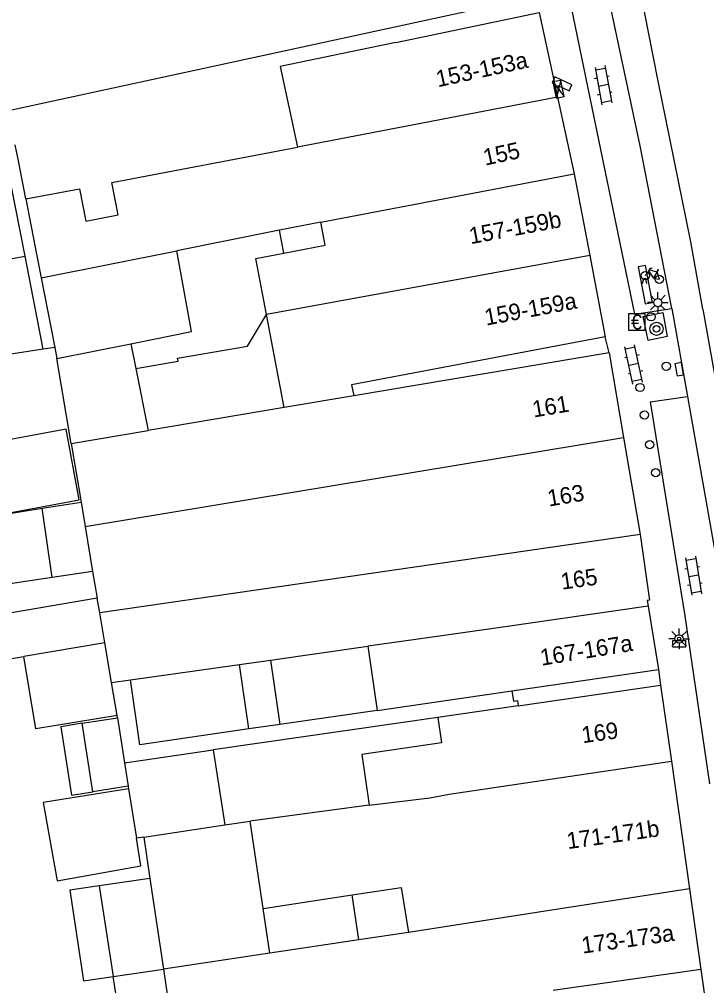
# Model space of a CAD drawing. Extents: x 132998 to 136004, y 396998 to 398512.
# Drawn here: x 134404.5 to 134446.1, y 397188.4 to 397246.9 of the extents above; entities that cross this region are included whole.
import ezdxf

# ---------------------------------------------------------------- set-up
doc = ezdxf.new("R2010")
doc.units = 0
for name, color, linetype in [('gg-afsc-erfafscheiding', 7, 'Continuous'), ('gg-afsc-hekwerk', 7, 'Continuous'), ('gg-anno-huisnummerreeks BGT', 7, 'Continuous'), ('gg-bbg-gedigitaliseerde bebouwing', 7, 'Continuous'), ('gg-bbg-gedigitaliseerde bebouwing onder overbouw', 7, 'Continuous'), ('gg-bbg-gedigitaliseerde bijgebouw', 7, 'Continuous'), ('gg-bbg-gedigitaliseerde overbouw', 7, 'Continuous'), ('gg-bbg-hoofdgebouw', 7, 'Continuous'), ('gg-bbg-luifel en loopbrug', 7, 'Continuous'), ('gg-bbg-pand overbouw', 7, 'Continuous'), ('gg-bbg-tussenscheiding', 7, 'Continuous'), ('gg-knt-verharding', 7, 'Continuous'), ('gg-knt-verharding nz', 7, 'Continuous'), ('gt-bbg-plantopografie pand', 7, 'Continuous'), ('gt-symb-afvalbak', 7, 'Continuous'), ('gt-symb-betaalautomaat', 7, 'Continuous'), ('gt-symb-boom', 7, 'Continuous'), ('gt-symb-camera', 7, 'Continuous'), ('gt-symb-elektrakast', 7, 'Continuous'), ('gt-symb-fietsenrek', 7, 'Continuous'), ('gt-symb-klinker verharding', 7, 'Continuous'), ('gt-symb-kolk', 7, 'Continuous'), ('gt-symb-lichtmast', 7, 'Continuous'), ('gt-symb-paal', 7, 'Continuous'), ('gt-symb-verkeersbordpaal', 7, 'Continuous'), ('gt-symb-verkeersregelinstallatiepaal', 7, 'Continuous')]:
    doc.layers.add(name, color=color, linetype=linetype)

# ---------------------------------------------------------------- blocks, each defined once
blk = doc.blocks.new('gt0-CAMERA')
at = {"layer": 'gt-symb-camera'}
for points in [[(0.067, 0.484), (0.753, 0.164), (0.916, 0.514), (-0.121, 0.999), (-0.284, 0.648), (-0.067, 0.547)], [(0.067, 0.484), (0.067, 0), (-0.067, 0), (-0.067, 0.547)]]:
    blk.add_lwpolyline(points, dxfattribs=at)
blk = doc.blocks.new('gt0-EKAST')
at = {"layer": 'gt-symb-elektrakast'}
for p, q in [((-0.501, -0.249), (0.501, 0.249)), ((-0.501, 0.249), (0.501, -0.249))]:
    blk.add_line(p, q, dxfattribs=at)
blk.add_lwpolyline([(0.501, 0.249), (-0.501, 0.249), (-0.501, -0.249), (0.501, -0.249)], close=True, dxfattribs=at)
blk = doc.blocks.new('gt0-KL1')
at = {"layer": 'gt-symb-klinker verharding'}
for p, q in [((-1.15, 0.3), (1.15, 0.3)), ((-1, -0.3), (-1, 0.3)), ((-0.5, 0.3), (-0.5, 0.45)), ((0, -0.3), (0, 0.3)), ((0.5, 0.3), (0.5, 0.45)), ((1, -0.3), (1, 0.3)), ((-1.15, -0.3), (1.15, -0.3)), ((-0.5, -0.45), (-0.5, -0.3)), ((0.5, -0.45), (0.5, -0.3))]:
    blk.add_line(p, q, dxfattribs=at)
blk = doc.blocks.new('gt0-FREK')
at = {"layer": 'gt-symb-fietsenrek'}
for p, q in [((0.259, 0.762), (0.294, 0.823)), ((0.54, 0.335), (0.259, 0.762)), ((0.294, 0.823), (0.767, 0.714)), ((0.767, 0.714), (0.54, 0.335)), ((0.757, 0.841), (0.866, 0.816)), ((0.767, 0.714), (0.84, 0.822)), ((0.895, 0.252), (0.767, 0.714))]:
    blk.add_line(p, q, dxfattribs=at)
for points in [[(0.036, 0.476), (0.228, 0.708), (0.259, 0.762)], [(0.294, 0.823), (0.36, 0.937), (0.452, 0.935)], [(-0.124, 0), (-0.047, 0.312), (0.053, 0.312), (0.12, 0)], [(0.54, 0.335), (0.555, 0.305), (0.895, 0.252)]]:
    blk.add_lwpolyline(points, dxfattribs=at)
for centre in [(0.036, 0.476), (0.895, 0.252)]:
    blk.add_circle(centre, 0.252, dxfattribs=at)
blk = doc.blocks.new('gt0-BA')
at = {"layer": 'gt-symb-betaalautomaat'}
blk.add_lwpolyline([(-0.498, -0.507), (0.502, -0.507), (0.502, 0.493), (-0.498, 0.493)], close=True, dxfattribs=at)
blk.add_text('€', height=0.9, dxfattribs=at).set_placement((-0.357, -0.457))
blk = doc.blocks.new('gt0-VPAAL')
at = {"layer": 'gt-symb-verkeersbordpaal'}
blk.add_circle((0, 0), 0.25, dxfattribs=at)
blk = doc.blocks.new('gt0-BOOM')
at = {"layer": 'gt-symb-boom'}
for radius in [0.4, 0.2]:
    blk.add_circle((0, 0), radius, dxfattribs=at)
blk = doc.blocks.new('gt0-LMAST')
at = {"layer": 'gt-symb-lichtmast'}
for p, q in [((-0.005, 0.246), (-0.005, 0.621)), ((-0.182, 0.173), (-0.447, 0.438)), ((0.172, 0.173), (0.437, 0.438)), ((-0.255, -0.004), (-0.63, -0.004)), ((-0.182, -0.181), (-0.447, -0.446)), ((-0.005, -0.254), (-0.005, -0.629)), ((0.437, -0.446), (0.172, -0.181)), ((0.245, -0.004), (0.62, -0.004))]:
    blk.add_line(p, q, dxfattribs=at)
blk.add_circle((-0.005, -0.004), 0.25, dxfattribs=at)
blk = doc.blocks.new('gt0-VIPAAL')
at = {"layer": 'gt-symb-verkeersregelinstallatiepaal'}
blk.add_circle((0, 0), 0.25, dxfattribs=at)
blk = doc.blocks.new('gt0-KOLK')
at = {"layer": 'gt-symb-kolk'}
blk.add_lwpolyline([(0, 0), (0.375, 0), (0.375, 0.4), (-0.375, 0.4), (-0.375, 0), (0, 0)], dxfattribs=at)
blk = doc.blocks.new('gt0-ABAK')
at = {"layer": 'gt-symb-afvalbak'}
blk.add_lwpolyline([(0.375, -0.5), (-0.375, -0.5), (-0.375, -0.1), (0.375, -0.1)], close=True, dxfattribs=at)
blk.add_circle((0, 0), 0.1, dxfattribs=at)
blk = doc.blocks.new('gt0-PAAL')
at = {"layer": 'gt-symb-paal'}
blk.add_circle((0, 0), 0.25, dxfattribs=at)

msp = doc.modelspace()

# ---------------------------------------------------------------- linework, layer by layer
at = {"layer": 'gg-afsc-erfafscheiding'}
for p, q in [((134406.633, 397227.051), (134405.938, 397226.942)), ((134426.16, 397205.063), (134420.268, 397204.21)), ((134410.436, 397204.616), (134410.413, 397204.761)), ((134429.849, 397204.638), (134416.233, 397202.665))]:
    msp.add_line(p, q, dxfattribs=at)
msp.add_lwpolyline([(134404.876, 397236.042), (134404.427, 397238.343), (134404.226, 397239.323)], dxfattribs=at)
at = {"layer": 'gg-afsc-hekwerk'}
msp.add_line((134440.226, 397226.726), (134439.98, 397227.69), dxfattribs=at)
at = {"layer": 'gg-bbg-gedigitaliseerde bebouwing'}
for p, q in [((134435.73, 397248.29), (134403.824, 397241.368)), ((134427.305, 397245.518), (134435.98, 397247.34)), ((134420.256, 397234.141), (134414.022, 397232.902)), ((134422.753, 397234.637), (134420.256, 397234.141)), ((134420.537, 397223.407), (134419.469, 397229.04)), ((134440.226, 397226.726), (134424.748, 397224.117)), ((134420.537, 397223.407), (134412.289, 397222.016)), ((134407.625, 397221.237), (134408.226, 397217.682)), ((134408.929, 397213.482), (134409.21, 397211.863)), ((134419.703, 397208.106), (134425.61, 397208.944)), ((134425.61, 397208.944), (134426.16, 397205.063)), ((134417.826, 397207.84), (134419.703, 397208.106)), ((134410.073, 397206.757), (134411.22, 397206.918)), ((134426.16, 397205.063), (134434.334, 397206.249)), ((134434.713, 397205.343), (134429.849, 397204.638)), ((134429.849, 397204.638), (134430.076, 397203.105)), ((134425.688, 397199.329), (134418.474, 397198.351)), ((134419.259, 397193.066), (134424.649, 397193.89)), ((134428.063, 397191.603), (134425.064, 397191.158)), ((134425.064, 397191.158), (134419.662, 397190.355)), ((134413.215, 397189.398), (134413.71, 397186.068))]:
    msp.add_line(p, q, dxfattribs=at)
for points in [[(134427.305, 397245.518), (134420.29, 397244.052), (134421.349, 397239.173)], [(134404.876, 397236.042), (134408.134, 397236.661), (134408.507, 397234.697), (134410.471, 397235.07), (134410.098, 397237.035), (134421.349, 397239.173)], [(134404.876, 397236.042), (134405.53, 397232.697), (134405.809, 397231.27)], [(134420.519, 397232.756), (134423.02, 397233.23), (134422.753, 397234.637)], [(134419.469, 397229.04), (134418.825, 397232.434), (134420.519, 397232.756)], [(134439.98, 397227.69), (134424.623, 397224.777), (134424.748, 397224.117)], [(134430.076, 397203.105), (134425.235, 397202.387), (134425.688, 397199.329)], [(134424.649, 397193.89), (134427.618, 397194.344), (134428.063, 397191.603)]]:
    msp.add_lwpolyline(points, dxfattribs=at)
at = {"layer": 'gg-bbg-gedigitaliseerde bebouwing onder overbouw'}
for p, q in [((134434.334, 397206.249), (134443.211, 397207.537)), ((134434.713, 397205.343), (134443.344, 397206.596))]:
    msp.add_line(p, q, dxfattribs=at)
at = {"layer": 'gg-bbg-gedigitaliseerde bijgebouw'}
for p, q in [((134404.838, 397232.57), (134403.738, 397238.202)), ((134405.938, 397226.942), (134404.838, 397232.57)), ((134405.809, 397231.27), (134406.633, 397227.051)), ((134411.237, 397227.27), (134411.537, 397225.774)), ((134406.633, 397227.051), (134406.757, 397226.373)), ((134407.625, 397221.237), (134406.757, 397226.373)), ((134411.537, 397225.774), (134412.289, 397222.016)), ((134405.868, 397217.302), (134408.226, 397217.682)), ((134406.475, 397213.117), (134405.868, 397217.302)), ((134408.929, 397213.482), (134406.475, 397213.117)), ((134418.391, 397203.938), (134417.826, 397207.84)), ((134410.413, 397204.761), (134410.073, 397206.757)), ((134408.293, 397204.28), (134410.436, 397204.616)), ((134408.943, 397200.13), (134408.293, 397204.28)), ((134410.436, 397204.616), (134410.865, 397201.884)), ((134410.865, 397201.884), (134411.087, 397200.467)), ((134411.087, 397200.467), (134408.943, 397200.13)), ((134411.112, 397200.308), (134411.581, 397197.318)), ((134412.027, 397197.388), (134416.945, 397198.124)), ((134416.945, 397198.124), (134418.474, 397198.351)), ((134412.027, 397197.388), (134412.398, 397194.891)), ((134412.398, 397194.891), (134409.315, 397194.433)), ((134409.315, 397194.433), (134410.175, 397188.946)), ((134419.662, 397190.355), (134419.259, 397193.066)), ((134410.175, 397188.946), (134413.215, 397189.398))]:
    msp.add_line(p, q, dxfattribs=at)
for points in [[(134411.237, 397227.27), (134414.928, 397228.009), (134414.022, 397232.902)], [(134405.938, 397226.942), (134400.717, 397226.124), (134399.62, 397231.614)], [(134409.21, 397211.863), (134402, 397210.633), (134402.46, 397207.935), (134404.77, 397208.323)], [(134410.413, 397204.761), (134405.497, 397203.95), (134404.77, 397208.323)], [(134418.391, 397203.938), (134411.79, 397202.981), (134411.22, 397206.918)], [(134411.112, 397200.308), (134405.926, 397199.494), (134406.779, 397194.742), (134411.842, 397195.65), (134411.581, 397197.318)]]:
    msp.add_lwpolyline(points, dxfattribs=at)
at = {"layer": 'gg-bbg-gedigitaliseerde overbouw'}
msp.add_lwpolyline([(134434.334, 397206.249), (134434.424, 397205.632), (134434.666, 397205.667), (134434.713, 397205.343)], dxfattribs=at)
at = {"layer": 'gg-bbg-hoofdgebouw'}
for p, q in [((134435.98, 397247.34), (134437.098, 397242.2)), ((134437.098, 397242.2), (134438.11, 397237.55)), ((134438.11, 397237.55), (134439.047, 397232.612)), ((134439.047, 397232.612), (134439.98, 397227.69)), ((134440.226, 397226.726), (134441.104, 397221.596)), ((134441.104, 397221.596), (134442.105, 397215.718)), ((134442.583, 397211.379), (134443.211, 397207.537)), ((134443.344, 397206.596), (134443.996, 397201.984)), ((134443.996, 397201.984), (134445.087, 397194.264)), ((134445.087, 397194.264), (134445.78, 397189.362))]:
    msp.add_line(p, q, dxfattribs=at)
for points in [[(134442.105, 397215.718), (134442.673, 397211.748), (134442.525, 397211.727), (134442.583, 397211.379)], [(134445.78, 397189.362), (134446.482, 397184.394), (134446.614, 397183.486)]]:
    msp.add_lwpolyline(points, dxfattribs=at)
at = {"layer": 'gg-bbg-luifel en loopbrug'}
for p, q in [((134420.519, 397232.756), (134420.256, 397234.141)), ((134419.703, 397208.106), (134420.268, 397204.21)), ((134420.268, 397204.21), (134418.391, 397203.938)), ((134416.233, 397202.665), (134416.945, 397198.124)), ((134411.087, 397200.467), (134411.112, 397200.308)), ((134412.027, 397197.388), (134411.581, 397197.318)), ((134425.064, 397191.158), (134424.649, 397193.89)), ((134410.696, 397185.622), (134410.175, 397188.946))]:
    msp.add_line(p, q, dxfattribs=at)
for points in [[(134411.537, 397225.774), (134414.111, 397226.208), (134414.077, 397226.406), (134418.315, 397227.121), (134419.469, 397229.04)], [(134406.475, 397213.117), (134403.525, 397212.678), (134402.858, 397216.818), (134405.868, 397217.302)], [(134408.293, 397204.28), (134406.996, 397204.077), (134407.646, 397199.927), (134408.943, 397200.13)], [(134410.865, 397201.884), (134411.972, 397202.048), (134416.233, 397202.665)], [(134409.315, 397194.433), (134407.556, 397194.171), (134408.366, 397188.677), (134410.175, 397188.946)]]:
    msp.add_lwpolyline(points, dxfattribs=at)
at = {"layer": 'gg-bbg-pand overbouw'}
msp.add_line((134443.211, 397207.537), (134443.344, 397206.596), dxfattribs=at)
at = {"layer": 'gg-bbg-tussenscheiding'}
for p, q in [((134422.753, 397234.637), (134438.11, 397237.55)), ((134399.62, 397231.614), (134404.838, 397232.57)), ((134405.809, 397231.27), (134414.022, 397232.902)), ((134406.757, 397226.373), (134411.237, 397227.27)), ((134424.748, 397224.117), (134420.537, 397223.407)), ((134407.625, 397221.237), (134412.289, 397222.016)), ((134408.471, 397216.203), (134441.104, 397221.596)), ((134408.226, 397217.682), (134408.471, 397216.203)), ((134408.471, 397216.203), (134408.929, 397213.482)), ((134442.105, 397215.718), (134409.36, 397210.974)), ((134409.36, 397210.974), (134409.21, 397211.863)), ((134442.583, 397211.379), (134433.777, 397210.102)), ((134409.669, 397209.146), (134409.36, 397210.974)), ((134409.669, 397209.146), (134404.77, 397208.323)), ((134410.073, 397206.757), (134409.669, 397209.146)), ((134411.22, 397206.918), (134417.826, 397207.84)), ((134419.259, 397193.066), (134418.474, 397198.351)), ((134412.398, 397194.891), (134413.215, 397189.398)), ((134419.662, 397190.355), (134413.215, 397189.398)), ((134445.78, 397189.362), (134436.839, 397188.106))]:
    msp.add_line(p, q, dxfattribs=at)
for points in [[(134437.098, 397242.2), (134428.392, 397240.527), (134421.349, 397239.173)], [(134439.047, 397232.612), (134423.669, 397229.806), (134419.469, 397229.04)], [(134433.777, 397210.102), (134428.522, 397209.357), (134425.61, 397208.944)], [(134425.688, 397199.329), (134429.353, 397199.761), (134430.538, 397199.986), (134443.996, 397201.984)], [(134445.087, 397194.264), (134435.96, 397192.836), (134428.063, 397191.603)]]:
    msp.add_lwpolyline(points, dxfattribs=at)
at = {"layer": 'gg-knt-verharding'}
for p, q in [((134437.911, 397247.735), (134441.764, 397229.064)), ((134441.764, 397229.064), (134444.015, 397229.396)), ((134444.015, 397229.396), (134444.975, 397224.08)), ((134442.708, 397223.746), (134444.975, 397224.08))]:
    msp.add_line(p, q, dxfattribs=at)
for points in [[(134444.015, 397229.396), (134442.11, 397239.25), (134440.214, 397248.206)], [(134442.591, 397227.463), (134442.293, 397228.919), (134443.48, 397229.171), (134443.748, 397227.706), (134442.591, 397227.463)], [(134442.708, 397223.746), (134444.813, 397210.799), (134446.3, 397200.622)], [(134444.975, 397224.08), (134446.83, 397213.55), (134448.701, 397200.965)]]:
    msp.add_lwpolyline(points, dxfattribs=at)
at = {"layer": 'gg-knt-verharding nz'}
for points in [[(134445.896, 397229.37), (134445.169, 397233.444), (134443.17, 397243.277), (134442.143, 397248.517), (134442.125, 397248.597)], [(134442.416, 397229.68), (134442.862, 397229.766), (134442.431, 397232.005), (134441.986, 397231.919), (134442.416, 397229.68)], [(134445.896, 397229.37), (134447.492, 397220.423), (134448.411, 397215.129), (134453.489, 397181.254), (134455.92, 397163.317), (134457.109, 397152.782), (134458.116, 397143.489), (134458.243, 397141.76), (134458.091, 397137.175), (134457.726, 397131.811)]]:
    msp.add_lwpolyline(points, dxfattribs=at)
at = {"layer": 'gt-bbg-plantopografie pand'}
msp.add_lwpolyline([(134407.326, 397222.099), (134402.409, 397221.19), (134403.199, 397216.913), (134408.116, 397217.821), (134407.326, 397222.099)], dxfattribs=at)

# ---------------------------------------------------------------- block references
at = {"layer": 'gt-symb-afvalbak'}
msp.add_blockref('gt0-ABAK', (134444.468, 397209.399), dxfattribs=at)
at = {"layer": 'gt-symb-betaalautomaat'}
msp.add_blockref('gt0-BA', (134441.902, 397228.593), dxfattribs=at)
at = {"layer": 'gt-symb-boom'}
msp.add_blockref('gt0-BOOM', (134443.1, 397228.176), dxfattribs=at)
at = {"layer": 'gt-symb-camera'}
msp.add_blockref('gt0-CAMERA', (134437.048, 397242.43), dxfattribs=at)
at = {"layer": 'gt-symb-elektrakast', "rotation": -79.12056914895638}
msp.add_blockref('gt0-EKAST', (134437.158, 397242.679), dxfattribs=at)
at = {"layer": 'gt-symb-fietsenrek', "rotation": 0.10490764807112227}
msp.add_blockref('gt0-FREK', (134442.375, 397230.919), dxfattribs=at)
at = {"layer": 'gt-symb-klinker verharding'}
for p, rotation in [((134439.875, 397242.928), -79.45426563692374), ((134441.712, 397226.015), 101.95064726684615), ((134445.343, 397213.219), -80.73547601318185)]:
    msp.add_blockref('gt0-KL1', p, dxfattribs=dict(at, rotation=rotation))
at = {"layer": 'gt-symb-kolk', "rotation": 99.96151659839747}
msp.add_blockref('gt0-KOLK', (134444.672, 397225.756), dxfattribs=at)
at = {"layer": 'gt-symb-lichtmast'}
for p in [(134443.181, 397229.764), (134444.468, 397209.399)]:
    msp.add_blockref('gt0-LMAST', p, dxfattribs=at)
at = {"layer": 'gt-symb-paal'}
for p in [(134442.103, 397224.619), (134442.362, 397222.956), (134442.68, 397221.16), (134443.046, 397219.458)]:
    msp.add_blockref('gt0-PAAL', p, dxfattribs=at)
at = {"layer": 'gt-symb-verkeersbordpaal'}
msp.add_blockref('gt0-VPAAL', (134442.768, 397228.899), dxfattribs=at)
at = {"layer": 'gt-symb-verkeersregelinstallatiepaal'}
msp.add_blockref('gt0-VIPAAL', (134443.687, 397225.909), dxfattribs=at)

# ---------------------------------------------------------------- texts
at = {"layer": 'gg-anno-huisnummerreeks BGT'}
for s, rotation, p in [('153-153a', 12.3, (134429.852, 397242.802)), ('155', 12.3, (134432.714, 397238.053)), ('157-159b', 10.7, (134431.841, 397233.296)), ('159-159a', 10.7, (134432.775, 397228.367)), ('161', 9.7, (134435.657, 397222.797)), ('163', 9.7, (134436.578, 397217.405)), ('165', 8.2, (134437.366, 397212.37)), ('167-167a', 9.3, (134436.129, 397207.766)), ('169', 8, (134438.625, 397203.073)), ('171-171b', 8, (134437.728, 397196.658)), ('173-173a', 8, (134438.622, 397190.331))]:
    msp.add_text(s, height=1, rotation=rotation, dxfattribs=at).set_placement(p)

doc.saveas('drawing.dxf')
